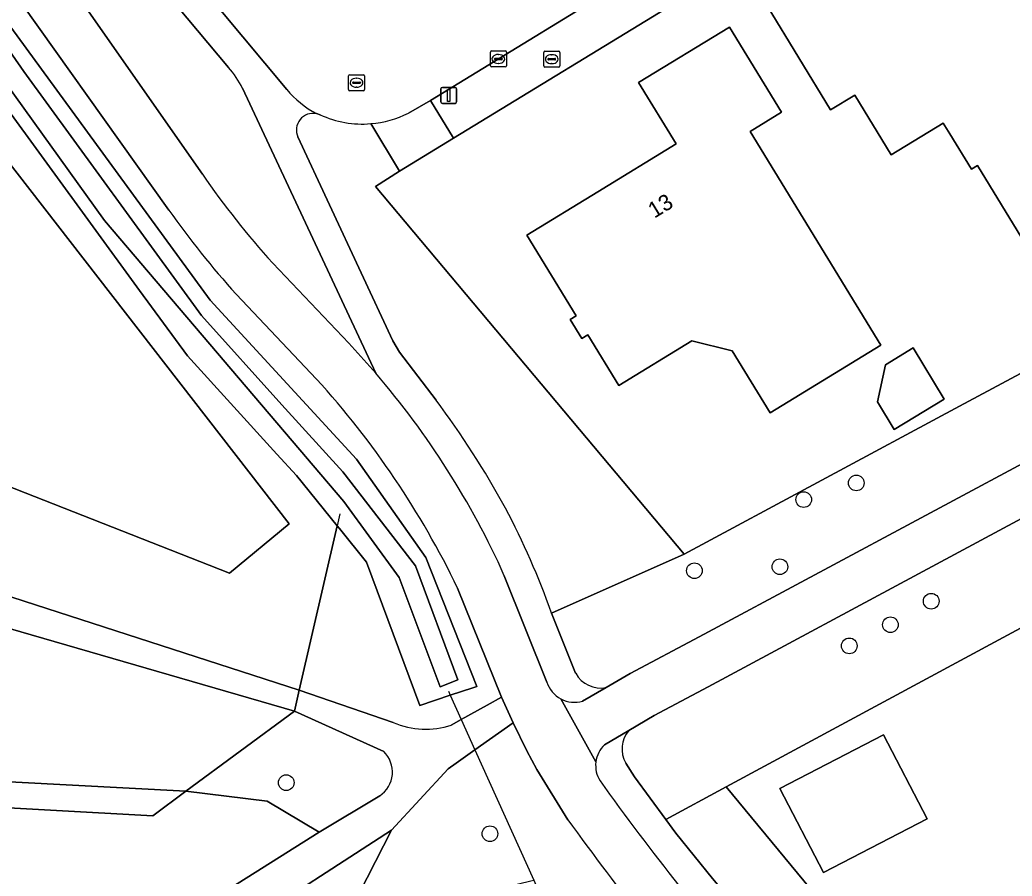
# Model space of a CAD drawing. Extents: x 157320 to 158835, y 386650 to 388491.
# Drawn here: x 157914.2 to 157976.2, y 387088.8 to 387142.3 of the extents above; entities that cross this region are included whole.
import ezdxf

# ---------------------------------------------------------------- set-up
doc = ezdxf.new("R2010")
doc.units = 0
for name, color, linetype in [('IMGEO_Berm_groen', 7, 'Continuous'), ('IMGEO_Boom', 7, 'Continuous'), ('IMGEO_Brandkraan', 7, 'Continuous'), ('IMGEO_Duiker', 7, 'Continuous'), ('IMGEO_Erf', 7, 'Continuous'), ('IMGEO_Fietspad_gesloten', 7, 'Continuous'), ('IMGEO_Groenvoorziening', 7, 'Continuous'), ('IMGEO_Hek', 7, 'Continuous'), ('IMGEO_Kolk', 7, 'Continuous'), ('IMGEO_Lichtmast', 7, 'Continuous'), ('IMGEO_Loofbos', 7, 'Continuous'), ('IMGEO_Oever', 7, 'Continuous'), ('IMGEO_Pand', 7, 'Continuous'), ('IMGEO_Pand_nummerreeks', 7, 'Continuous'), ('IMGEO_Rijbaan_lokaal_gesloten', 7, 'Continuous'), ('IMGEO_Rioolput', 7, 'Continuous'), ('IMGEO_Voetpad_halfverhard', 7, 'Continuous'), ('IMGEO_Voetpad_onverhard', 7, 'Continuous'), ('IMGEO_Voetpad_open', 7, 'Continuous'), ('IMGEO_Waterloop', 7, 'Continuous')]:
    doc.layers.add(name, color=color, linetype=linetype)

msp = doc.modelspace()

# ---------------------------------------------------------------- linework, layer by layer
at = {"layer": 'IMGEO_Berm_groen'}
for points in [[(158106.829, 387174.325), (158103.493, 387176.942), (158101.344, 387178.628), (158030.381, 387140.686), (158020.137, 387134.964), (158009.746, 387128.882), (158000, 387123.647), (157957.222, 387100.668), (157953.856, 387098.86), (157952.276, 387097.935)], [(157952.086, 387095.897), (157952.63, 387095.04), (157954.577, 387092.377), (157958.343, 387094.408), (158037.112, 387136.881), (158106.829, 387174.325)], [(158013.733, 387137.079), (158013.529, 387137.458), (158012.462, 387139.437), (158008.036, 387137.014), (158005.32, 387135.557), (158001.378, 387133.434), (157972.924, 387118.184), (157955.738, 387108.956), (157947.45, 387105.263), (157948.955, 387101.513)], [(157950.862, 387100.617), (157952.358, 387101.483), (157956.663, 387103.791), (158000, 387127.02), (158005.928, 387130.197)]]:
    msp.add_lwpolyline(points, dxfattribs=at)
for centre, radius, start, end in [((157950.522, 387102.37), 1.786, 208.68863, 280.9786), ((157953.6, 387096.784), 1.754, 138.98472, 210.36285)]:
    msp.add_arc(centre, radius, start, end, dxfattribs=at)
at = {"layer": 'IMGEO_Boom'}
for centre in [(157966.48, 387113.393), (157963.193, 387112.356), (157956.368, 387107.913), (157961.707, 387108.159), (157971.156, 387106.008), (157968.608, 387104.537), (157966.041, 387103.218), (157930.883, 387094.672), (157943.605, 387091.481)]:
    msp.add_circle(centre, 0.489, dxfattribs=at)
at = {"layer": 'IMGEO_Brandkraan'}
for p, q in [((157946.961, 387139.441), (157946.961, 387140.293)), ((157947.036, 387140.367), (157947.888, 387140.367)), ((157947.449, 387140.147), (157947.474, 387140.147)), ((157947.962, 387140.293), (157947.962, 387139.441)), ((157947.888, 387139.367), (157947.036, 387139.367)), ((157947.22, 387139.861), (157947.22, 387139.873)), ((157947.658, 387139.824), (157947.26, 387139.824)), ((157947.263, 387139.91), (157947.661, 387139.91)), ((157947.472, 387139.587), (157947.447, 387139.587)), ((157947.704, 387139.873), (157947.704, 387139.861))]:
    msp.add_line(p, q, dxfattribs=at)
for points in [[(157946.961, 387139.441), (157946.961, 387140.293)], [(157947.036, 387140.367), (157947.888, 387140.367)], [(157947.962, 387140.293), (157947.962, 387139.441)], [(157947.888, 387139.367), (157947.036, 387139.367)]]:
    msp.add_lwpolyline(points, dxfattribs=at)
for centre, radius, start, end in [((157947.038, 387140.291), 0.0765, 91.55205, 178.44795), ((157947.038, 387140.291), 0.0765, 91.55205, 178.44795), ((157947.886, 387140.291), 0.0765, 1.55205, 88.44795), ((157947.886, 387140.291), 0.0765, 1.55205, 88.44795), ((157947.038, 387139.443), 0.0765, 181.55205, 268.44795), ((157947.038, 387139.443), 0.0765, 181.55205, 268.44795), ((157947.26, 387139.87), 0.0403, 85.87752, 175.75265), ((157947.257, 387139.86), 0.0366, 178.93798, 274.71019), ((157947.661, 387139.867), 0.043, 264.86636, 352.45326), ((157947.665, 387139.872), 0.0386, 1.73085, 96.63898), ((157947.886, 387139.443), 0.0765, 271.55205, 358.44795), ((157947.886, 387139.443), 0.0765, 271.55205, 358.44795)]:
    msp.add_arc(centre, radius, start, end, dxfattribs=at)
for centre, major_axis, ratio, start_param, end_param in [((157947.448, 387139.867), (-0.387, 0.002), 0.722429, 4.712389, 7.853982), ((157947.473, 387139.867), (-0.39, 0.002), 0.717154, 1.570796, 4.712389)]:
    msp.add_ellipse(centre, major_axis=major_axis, ratio=ratio, start_param=start_param, end_param=end_param, dxfattribs=at)
at = {"layer": 'IMGEO_Duiker'}
msp.add_lwpolyline([(157941.017, 387100.384), (157941.129, 387100.135), (157941.812, 387098.619), (157942.667, 387096.721), (157946.336, 387088.58), (157946.828, 387087.487)], dxfattribs=at)
at = {"layer": 'IMGEO_Erf'}
for points in [[(158005.32, 387135.557), (158008.036, 387137.014), (158005.286, 387142.131), (158000, 387151.922), (157992.422, 387165.958), (157992.39, 387166.018), (157990.625, 387164.858), (157988.91, 387163.755), (157985.338, 387161.837), (157973.838, 387154.575), (157967.33, 387150.625), (157959.141, 387145.752), (157958.281, 387145.24), (157956.354, 387144.093), (157955.455, 387143.546), (157941.324, 387134.929), (157937.956, 387132.865), (157936.463, 387131.909), (157955.738, 387108.956), (157972.924, 387118.184), (158001.378, 387133.434), (157999.44, 387137.032), (158003.382, 387139.155)], [(157960.922, 387143.202), (157969.005, 387148.147), (157969.874, 387146.727), (157970.5, 387145.703), (157977.169, 387149.771), (157981.735, 387142.288), (157979.601, 387140.992), (157981.529, 387137.817), (157982.376, 387138.331), (157986.387, 387131.726), (157978.017, 387126.699), (157974.047, 387133.222), (157973.662, 387132.988), (157972.316, 387135.201), (157971.91, 387135.867), (157968.665, 387133.892), (157966.394, 387137.623), (157964.874, 387136.698)], [(157955.223, 387134.574), (157952.881, 387138.412), (157958.563, 387141.865), (157961.811, 387136.551), (157959.846, 387135.35), (157968.01, 387121.992), (157961.11, 387117.766), (157958.733, 387121.649), (157956.213, 387122.277), (157951.645, 387119.473), (157949.708, 387122.639), (157949.344, 387122.418), (157948.619, 387123.614), (157948.978, 387123.832), (157945.9, 387128.863), (157950.343, 387131.585)], [(157967.799, 387118.456), (157968.305, 387120.777), (157970.019, 387121.825), (157971.967, 387118.637), (157968.852, 387116.733)], [(157964.432, 387089.052), (157961.703, 387094.308), (157968.18, 387097.67), (157970.908, 387092.414)]]:
    msp.add_lwpolyline(points, close=True, dxfattribs=at)
msp.add_lwpolyline([(158037.112, 387136.881), (157958.343, 387094.408), (157976.161, 387072.845), (157979.736, 387068.538), (158000, 387079.38), (158001.909, 387080.4), (158005.465, 387082.305), (158007.056, 387083.156), (158008.759, 387084.067), (158026.431, 387093.464), (158029.806, 387095.432), (158030.803, 387095.859), (158041.408, 387101.597)], dxfattribs=at)
at = {"layer": 'IMGEO_Fietspad_gesloten'}
for points in [[(158000, 387123.647), (158009.746, 387128.882), (158020.137, 387134.964), (158030.381, 387140.686), (158101.344, 387178.628), (158098.932, 387180.524), (158028.709, 387143.2), (158018.615, 387137.571), (158018.613, 387137.559), (158013.181, 387134.341), (158013.118, 387134.334), (158005.928, 387130.197), (158000, 387127.02), (157956.663, 387103.791), (157952.358, 387101.483), (157950.862, 387100.617), (157949.391, 387099.766)], [(157901.292, 387161.32), (157910.286, 387148.989), (157911.013, 387147.992), (157912.351, 387146.158), (157923.551, 387130.435)], [(157925.645, 387132.679), (157917.981, 387143.677), (157915.414, 387147.249), (157915.39, 387147.25), (157911.252, 387153.028)], [(157936.471, 387120.249), (157934.782, 387122.123), (157930.039, 387127.124)], [(157927.748, 387125.189), (157932.769, 387119.886)], [(157950.755, 387097.044), (157952.276, 387097.935), (157953.856, 387098.86), (157957.222, 387100.668), (158000, 387123.647)], [(157947.159, 387100.952), (157944.5, 387107.602)], [(157941.584, 387106.821), (157944.32, 387100.01), (157945.061, 387098.418), (157945.9, 387096.658), (157946.536, 387095.493), (157948.472, 387092.356)], [(157950.215, 387095.965), (157948.034, 387099.905)], [(157948.034, 387099.905), (157950.215, 387095.965)]]:
    msp.add_lwpolyline(points, dxfattribs=at)
for centre, radius, start, end in [((157969.783, 387163.077), 53.593, 214.55515, 222.13278), ((157971, 387164.094), 58.175, 215.35095, 221.97133), ((157896.721, 387086.142), 52.377, 24.18783, 40.63136), ((157892.353, 387083.111), 54.643, 25.71592, 42.29942), ((157948.883, 387101.504), 1.81, 197.74651, 242.02592), ((157948.884, 387101.507), 1.813, 242.05294, 286.25003), ((157952.004, 387095.744), 1.802, 133.85601, 172.97141), ((157952.01, 387095.747), 1.808, 173.07195, 212.0269), ((158074.571, 387183.075), 152.296, 215.42981, 221.59824), ((158062.126, 387173.581), 139.695, 215.55232, 222.15966)]:
    msp.add_arc(centre, radius, start, end, dxfattribs=at)
at = {"layer": 'IMGEO_Groenvoorziening'}
for points in [[(157853.711, 387178.93), (157875.918, 387180.088), (157879.082, 387180.253), (157884.495, 387177.58), (157899.23, 387161.641), (157909.092, 387148.143), (157909.83, 387147.134), (157926.137, 387124.816), (157935.276, 387114.872), (157939.605, 387108.739), (157942.777, 387100.684), (157942.53, 387100.602), (157941.129, 387100.135), (157939.216, 387099.497), (157935.894, 387108.446), (157934.2, 387110.542), (157934.058, 387110.717), (157931.691, 387100.444), (157937.567, 387098.44)], [(157822.462, 387173.887), (157816.444, 387164.597), (157820.158, 387137.88), (157820.26, 387137.172), (157829.43, 387134.207), (157859.459, 387099.311), (157861.03, 387098.012), (157862.788, 387097.094), (157866.519, 387095.707), (157922.549, 387092.598), (157924.621, 387094.133), (157870.729, 387096.996)], [(157923.551, 387130.435), (157912.351, 387146.158), (157911.013, 387147.992), (157910.309, 387147.467), (157909.591, 387148.487), (157910.286, 387148.989), (157901.292, 387161.32)], [(157927.275, 387139.355), (157916.957, 387151.694), (157915.283, 387150.337)], [(157915.414, 387147.249), (157917.981, 387143.677), (157925.645, 387132.679)], [(157912.307, 387106.719), (157931.691, 387100.444), (157934.058, 387110.717), (157931.526, 387113.85), (157930.301, 387115.195), (157924.711, 387121.329), (157921.729, 387125.423), (157907.232, 387145.326), (157906.652, 387144.701), (157906.452, 387143.652), (157905.423, 387138.254), (157906.162, 387131.319)], [(157930.039, 387127.124), (157934.782, 387122.123), (157936.471, 387120.249), (157928.155, 387138.046)], [(157933.005, 387136.395), (157932.774, 387136.464)], [(157947.45, 387105.263), (157955.738, 387108.956), (157936.463, 387131.909), (157937.956, 387132.865), (157936.163, 387135.84)], [(157931.615, 387135.007), (157937.545, 387122.272), (157937.946, 387121.558), (157940.241, 387118.575)], [(157932.769, 387119.886), (157927.748, 387125.189)], [(157941.188, 387098.273), (157941.812, 387098.619), (157943.436, 387099.52), (157944.32, 387100.01), (157941.584, 387106.821)], [(157870.729, 387096.996), (157924.621, 387094.133), (157931.392, 387099.148), (157912.848, 387104.514)], [(157936.968, 387096.621), (157931.392, 387099.148), (157924.621, 387094.133), (157929.691, 387093.513), (157932.943, 387091.573), (157936.72, 387093.852)], [(157948.472, 387092.356), (157946.536, 387095.493), (157945.9, 387096.658), (157945.061, 387098.418), (157942.667, 387096.721), (157941.5, 387095.894), (157940.993, 387095.534), (157937.449, 387091.695), (157930.902, 387078.859), (157934.439, 387076.862), (157936.189, 387079.405), (157944.699, 387088.182), (157946.162, 387088.538), (157946.336, 387088.58)], [(157958.343, 387094.408), (157954.577, 387092.377), (157955.211, 387091.509), (157957.508, 387088.684), (157960.937, 387084.596)], [(157976.161, 387072.845), (157958.343, 387094.408)], [(157923.406, 387052.95), (157927.861, 387071.214), (157930.902, 387078.859), (157937.449, 387091.695), (157927.82, 387085.466), (157926.477, 387084.488), (157924.972, 387081.537), (157921.654, 387073.195), (157917.06, 387054.364)]]:
    msp.add_lwpolyline(points, dxfattribs=at)
for points in [[(157953.979, 387145.922), (157939.894, 387137.285), (157941.324, 387134.929), (157955.455, 387143.546)], [(157927.332, 387107.749), (157931.063, 387110.847), (157908.885, 387139.435), (157908.454, 387134.354), (157909.757, 387129.332), (157907.449, 387123.767), (157913.32, 387113.286)], [(157927.332, 387107.749), (157913.32, 387113.286), (157907.449, 387123.767), (157909.757, 387129.332), (157908.454, 387134.354), (157908.885, 387139.435), (157931.063, 387110.847)]]:
    msp.add_lwpolyline(points, close=True, dxfattribs=at)
for centre, radius, start, end in [((157922.651, 387135.296), 6.152, 26.54694, 41.27648), ((157932.561, 387135.444), 1.042, 78.22119, 204.7764), ((157935.622, 387142.024), 6.208, 245.06513, 274.99966), ((157969.783, 387163.077), 53.593, 214.55515, 222.13278), ((157971, 387164.094), 58.175, 215.35095, 221.97133), ((157892.353, 387083.111), 54.643, 25.71592, 42.29942), ((157893.035, 387083.556), 58.777, 28.7462, 36.56884), ((157901.2, 387088.86), 49.073, 19.52692, 27.90122), ((157939.592, 387103), 4.989, 246.05761, 288.66118), ((157935.735, 387095.336), 1.781, 303.57082, 46.19332), ((158062.126, 387173.581), 139.695, 215.55232, 222.15966)]:
    msp.add_arc(centre, radius, start, end, dxfattribs=at)
at = {"layer": 'IMGEO_Hek'}
for points in [[(157924.621, 387094.133), (157922.549, 387092.598), (157866.519, 387095.707), (157862.788, 387097.094), (157861.03, 387098.012), (157859.459, 387099.311), (157829.43, 387134.207), (157820.26, 387137.172)], [(157934.23, 387111.465), (157934.058, 387110.717)], [(157934.058, 387110.717), (157931.691, 387100.444)], [(157931.691, 387100.444), (157931.392, 387099.148)], [(157931.392, 387099.148), (157924.621, 387094.133)]]:
    msp.add_lwpolyline(points, dxfattribs=at)
at = {"layer": 'IMGEO_Kolk'}
for p, q in [((157943.629, 387139.453), (157943.629, 387140.305)), ((157943.704, 387140.379), (157944.556, 387140.379)), ((157944.117, 387140.159), (157944.142, 387140.159)), ((157944.63, 387140.305), (157944.63, 387139.453)), ((157944.556, 387139.379), (157943.704, 387139.379)), ((157943.888, 387139.873), (157943.888, 387139.885)), ((157944.326, 387139.836), (157943.928, 387139.836)), ((157943.931, 387139.922), (157944.329, 387139.922)), ((157944.14, 387139.599), (157944.115, 387139.599)), ((157944.372, 387139.885), (157944.372, 387139.873))]:
    msp.add_line(p, q, dxfattribs=at)
for points in [[(157943.629, 387139.453), (157943.629, 387140.305)], [(157943.704, 387140.379), (157944.556, 387140.379)], [(157944.63, 387140.305), (157944.63, 387139.453)], [(157944.556, 387139.379), (157943.704, 387139.379)]]:
    msp.add_lwpolyline(points, dxfattribs=at)
for centre, radius, start, end in [((157943.706, 387140.303), 0.0765, 91.55205, 178.44795), ((157943.706, 387140.303), 0.0765, 91.55205, 178.44795), ((157944.554, 387140.303), 0.0765, 1.55205, 88.44795), ((157944.554, 387140.303), 0.0765, 1.55205, 88.44795), ((157943.706, 387139.455), 0.0765, 181.55205, 268.44795), ((157943.706, 387139.455), 0.0765, 181.55205, 268.44795), ((157943.928, 387139.882), 0.0403, 85.87752, 175.75265), ((157943.925, 387139.872), 0.0366, 178.93798, 274.71019), ((157944.329, 387139.879), 0.043, 264.86636, 352.45326), ((157944.333, 387139.884), 0.0386, 1.73085, 96.63898), ((157944.554, 387139.455), 0.0765, 271.55205, 358.44795), ((157944.554, 387139.455), 0.0765, 271.55205, 358.44795)]:
    msp.add_arc(centre, radius, start, end, dxfattribs=at)
for centre, major_axis, ratio, start_param, end_param in [((157944.116, 387139.879), (-0.387, 0.002), 0.722429, 4.712389, 7.853982), ((157944.141, 387139.879), (-0.39, 0.002), 0.717154, 1.570796, 4.712389)]:
    msp.add_ellipse(centre, major_axis=major_axis, ratio=ratio, start_param=start_param, end_param=end_param, dxfattribs=at)
at = {"layer": 'IMGEO_Lichtmast'}
for p, q in [((157940.633, 387138.108), (157941.423, 387138.108)), ((157941.423, 387138.108), (157940.633, 387138.108)), ((157940.533, 387137.208), (157940.533, 387138.008)), ((157940.533, 387138.008), (157940.533, 387137.208)), ((157941.523, 387138.008), (157941.523, 387137.208)), ((157941.523, 387137.208), (157941.523, 387138.008)), ((157941.423, 387137.108), (157940.633, 387137.108)), ((157940.633, 387137.108), (157941.423, 387137.108))]:
    msp.add_line(p, q, dxfattribs=at)
msp.add_lwpolyline([(157940.953, 387137.983), (157941.103, 387137.983), (157941.103, 387137.233), (157940.953, 387137.233), (157940.953, 387137.983)], dxfattribs=at)
for centre, start, end in [((157940.633, 387138.008), 90, 180), ((157940.633, 387138.008), 90, 180), ((157941.423, 387138.008), 0, 90), ((157941.423, 387138.008), 360, 90), ((157940.633, 387137.208), 180, 270), ((157940.633, 387137.208), 180, 270), ((157941.423, 387137.208), 270, 0), ((157941.423, 387137.208), 270, 0)]:
    msp.add_arc(centre, 0.1, start, end, dxfattribs=at)
at = {"layer": 'IMGEO_Loofbos'}
msp.add_lwpolyline([(157869.629, 387082.442), (157894.762, 387080.669), (157903.903, 387080.764), (157912.537, 387081.053), (157927.414, 387088.1), (157932.943, 387091.573), (157929.691, 387093.513), (157924.621, 387094.133), (157922.549, 387092.598), (157866.519, 387095.707), (157862.788, 387097.094), (157861.03, 387098.012), (157859.459, 387099.311), (157829.43, 387134.207), (157820.26, 387137.172), (157820.158, 387137.88), (157818.145, 387139.406)], dxfattribs=at)
at = {"layer": 'IMGEO_Oever'}
msp.add_lwpolyline([(157855.697, 387176.787), (157855.581, 387177.984), (157878.947, 387178.95), (157883.851, 387176.285), (157898.662, 387160.682), (157908.008, 387148.44), (157914.496, 387139.094), (157925.6, 387123.858), (157930.601, 387118.278), (157934.424, 387114.087), (157938.962, 387108.217), (157941.607, 387101.092), (157940.488, 387100.667), (157937.939, 387107.483), (157934.482, 387112.234), (157919.536, 387129.786), (157901.694, 387154.638), (157897.503, 387159.929), (157887.733, 387170.588), (157883.311, 387175.416), (157878.657, 387177.868)], close=True, dxfattribs=at)
msp.add_lwpolyline([(157907.232, 387145.326), (157921.729, 387125.423), (157924.711, 387121.329), (157930.301, 387115.195), (157931.526, 387113.85), (157934.058, 387110.717), (157934.2, 387110.542), (157935.894, 387108.446), (157939.216, 387099.497), (157941.129, 387100.135), (157942.53, 387100.602), (157942.777, 387100.684), (157939.605, 387108.739), (157935.276, 387114.872), (157926.137, 387124.816), (157909.83, 387147.134)], dxfattribs=at)
at = {"layer": 'IMGEO_Pand'}
for points in [[(157979.601, 387140.992), (157981.735, 387142.288), (157977.169, 387149.771), (157970.5, 387145.703), (157969.874, 387146.727), (157969.005, 387148.147), (157960.922, 387143.202), (157964.874, 387136.698), (157966.394, 387137.623), (157968.665, 387133.892), (157971.91, 387135.867), (157972.316, 387135.201), (157973.662, 387132.988), (157974.047, 387133.222), (157978.017, 387126.699), (157986.387, 387131.726), (157982.376, 387138.331), (157981.529, 387137.817)], [(157952.881, 387138.412), (157955.223, 387134.574), (157950.343, 387131.585), (157945.9, 387128.863), (157948.978, 387123.832), (157948.619, 387123.614), (157949.344, 387122.418), (157949.708, 387122.639), (157951.645, 387119.473), (157956.213, 387122.277), (157958.733, 387121.649), (157961.11, 387117.766), (157968.01, 387121.992), (157959.846, 387135.35), (157961.811, 387136.551), (157958.563, 387141.865)], [(157967.799, 387118.456), (157968.852, 387116.733), (157971.967, 387118.637), (157970.019, 387121.825), (157968.305, 387120.777)], [(157968.18, 387097.67), (157961.703, 387094.308), (157964.432, 387089.052), (157970.908, 387092.414)]]:
    msp.add_lwpolyline(points, close=True, dxfattribs=at)
at = {"layer": 'IMGEO_Rijbaan_lokaal_gesloten'}
for points in [[(157910.415, 387162.518), (157916.496, 387155.264), (157916.723, 387155.455), (157918.685, 387153.13), (157918.447, 387152.928), (157930.912, 387137.969)], [(157938.511, 387136.502), (157939.894, 387137.285), (157953.979, 387145.922), (157954.9, 387146.468), (157956.848, 387147.647), (157957.686, 387148.155), (157965.857, 387153.102), (157972.324, 387157.058)], [(157932.774, 387136.464), (157933.005, 387136.395)]]:
    msp.add_lwpolyline(points, dxfattribs=at)
for centre, radius, start, end in [((157935.937, 387142.282), 6.623, 220.63835, 241.46646), ((157935.622, 387142.024), 6.208, 245.06513, 274.99966), ((157935.706, 387141.956), 6.133, 274.273, 297.21775)]:
    msp.add_arc(centre, radius, start, end, dxfattribs=at)
at = {"layer": 'IMGEO_Rioolput'}
for p, q in [((157934.772, 387137.97), (157934.772, 387138.822)), ((157934.847, 387138.896), (157935.699, 387138.896)), ((157935.773, 387138.822), (157935.773, 387137.97)), ((157935.031, 387138.39), (157935.031, 387138.402)), ((157935.469, 387138.353), (157935.071, 387138.353)), ((157935.074, 387138.439), (157935.472, 387138.439)), ((157935.283, 387138.116), (157935.258, 387138.116)), ((157935.26, 387138.676), (157935.285, 387138.676)), ((157935.515, 387138.402), (157935.515, 387138.39)), ((157935.699, 387137.896), (157934.847, 387137.896))]:
    msp.add_line(p, q, dxfattribs=at)
for points in [[(157934.772, 387137.97), (157934.772, 387138.822)], [(157934.847, 387138.896), (157935.699, 387138.896)], [(157935.773, 387138.822), (157935.773, 387137.97)], [(157935.699, 387137.896), (157934.847, 387137.896)]]:
    msp.add_lwpolyline(points, dxfattribs=at)
for centre, radius, start, end in [((157934.849, 387138.82), 0.0765, 91.55205, 178.44795), ((157934.849, 387138.82), 0.0765, 91.55205, 178.44795), ((157935.697, 387138.82), 0.0765, 1.55205, 88.44795), ((157935.697, 387138.82), 0.0765, 1.55205, 88.44795), ((157935.071, 387138.399), 0.0403, 85.87752, 175.75265), ((157935.068, 387138.389), 0.0366, 178.93798, 274.71019), ((157935.472, 387138.396), 0.043, 264.86636, 352.45326), ((157935.476, 387138.401), 0.0386, 1.73085, 96.63898), ((157934.849, 387137.972), 0.0765, 181.55205, 268.44795), ((157934.849, 387137.972), 0.0765, 181.55205, 268.44795), ((157935.697, 387137.972), 0.0765, 271.55205, 358.44795), ((157935.697, 387137.972), 0.0765, 271.55205, 358.44795)]:
    msp.add_arc(centre, radius, start, end, dxfattribs=at)
for centre, major_axis, ratio, start_param, end_param in [((157935.259, 387138.396), (-0.387, 0.002), 0.722429, 4.712389, 7.853982), ((157935.284, 387138.396), (-0.39, 0.002), 0.717154, 1.570796, 4.712389)]:
    msp.add_ellipse(centre, major_axis=major_axis, ratio=ratio, start_param=start_param, end_param=end_param, dxfattribs=at)
at = {"layer": 'IMGEO_Voetpad_halfverhard'}
for points in [[(157930.912, 387137.969), (157918.447, 387152.928), (157916.957, 387151.694), (157927.275, 387139.355)], [(157804.631, 387141.033), (157803.004, 387139.659), (157861.798, 387070.022), (157874.662, 387056.412), (157875.517, 387055.507), (157876.007, 387054.989), (157879.959, 387057.112), (157885.167, 387060.569), (157917.488, 387079.649), (157927.82, 387085.466), (157937.449, 387091.695), (157940.993, 387095.534), (157941.5, 387095.894), (157942.667, 387096.721), (157945.061, 387098.418), (157944.32, 387100.01), (157943.436, 387099.52), (157941.812, 387098.619), (157941.188, 387098.273)], [(157928.155, 387138.046), (157936.471, 387120.249)], [(157940.241, 387118.575), (157937.946, 387121.558), (157937.545, 387122.272), (157931.615, 387135.007)], [(157944.5, 387107.602), (157947.159, 387100.952)], [(157948.955, 387101.513), (157947.45, 387105.263)], [(157937.567, 387098.44), (157931.691, 387100.444), (157931.392, 387099.148), (157936.968, 387096.621)], [(157949.391, 387099.766), (157950.862, 387100.617)], [(157952.276, 387097.935), (157950.755, 387097.044)], [(157960.937, 387084.596), (157957.508, 387088.684), (157955.211, 387091.509), (157954.577, 387092.377), (157952.63, 387095.04), (157952.086, 387095.897)], [(157936.72, 387093.852), (157932.943, 387091.573), (157927.414, 387088.1), (157899.624, 387071.728), (157887.731, 387064.412), (157879.661, 387059.734)]]:
    msp.add_lwpolyline(points, dxfattribs=at)
for centre, radius, start, end in [((157922.651, 387135.296), 6.152, 26.54694, 41.27648), ((157935.937, 387142.282), 6.623, 220.63835, 241.46646), ((157932.561, 387135.444), 1.042, 78.22119, 204.7764), ((157896.721, 387086.142), 52.377, 24.18783, 40.63136), ((157893.035, 387083.556), 58.777, 28.7462, 36.56884), ((157901.2, 387088.86), 49.073, 19.52692, 27.90122), ((157948.883, 387101.504), 1.81, 197.74651, 242.02592), ((157950.522, 387102.37), 1.786, 208.68863, 280.9786), ((157948.884, 387101.507), 1.813, 242.05294, 286.25003), ((157939.592, 387103), 4.989, 246.05761, 288.66118), ((157953.6, 387096.784), 1.754, 138.98472, 210.36285), ((157935.735, 387095.336), 1.781, 303.57082, 46.19332), ((157952.004, 387095.744), 1.802, 133.85601, 172.97141), ((157952.01, 387095.747), 1.808, 173.07195, 212.0269), ((158074.571, 387183.075), 152.296, 215.42981, 221.59824)]:
    msp.add_arc(centre, radius, start, end, dxfattribs=at)
at = {"layer": 'IMGEO_Voetpad_onverhard'}
msp.add_lwpolyline([(157912.848, 387104.514), (157931.392, 387099.148), (157931.691, 387100.444), (157912.307, 387106.719)], dxfattribs=at)
at = {"layer": 'IMGEO_Voetpad_open'}
msp.add_lwpolyline([(157936.163, 387135.84), (157937.956, 387132.865), (157941.324, 387134.929), (157939.894, 387137.285), (157938.511, 387136.502)], dxfattribs=at)
msp.add_arc((157935.706, 387141.956), 6.133, 274.273, 297.21775, dxfattribs=at)
at = {"layer": 'IMGEO_Waterloop'}
msp.add_lwpolyline([(157855.697, 387176.787), (157878.657, 387177.868), (157883.311, 387175.416), (157887.733, 387170.588), (157897.503, 387159.929), (157901.694, 387154.638), (157919.536, 387129.786), (157934.482, 387112.234), (157937.939, 387107.483), (157940.488, 387100.667), (157941.607, 387101.092), (157938.962, 387108.217), (157934.424, 387114.087), (157930.601, 387118.278), (157925.6, 387123.858), (157914.496, 387139.094), (157908.008, 387148.44), (157898.662, 387160.682), (157883.851, 387176.285), (157878.947, 387178.95), (157855.581, 387177.984)], close=True, dxfattribs=at)

# ---------------------------------------------------------------- texts
at = {"layer": 'IMGEO_Pand_nummerreeks'}
msp.add_text('13', height=1, rotation=31.48976, dxfattribs=at).set_placement((157953.87, 387129.898))

doc.saveas('drawing.dxf')
